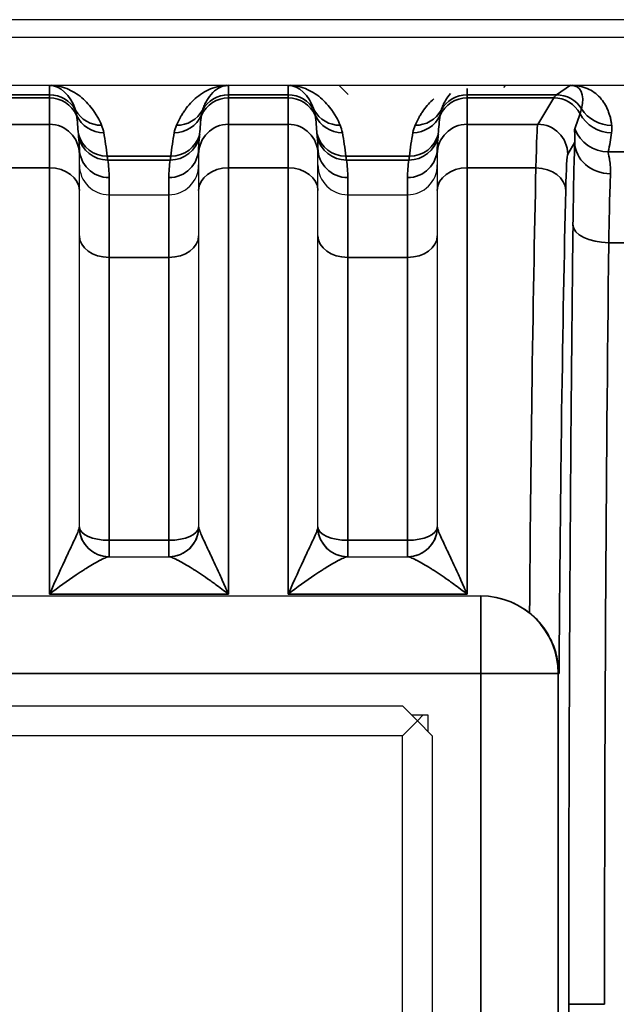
# Model space of a CAD drawing. Header units: millimetres. Extents: x 399 to 6233, y -1870 to 1602.
# Tile 650 of 656: x 5405 to 5415, y 751 to 768. Entities that reach past the tile are written whole.
import ezdxf

# ---------------------------------------------------------------- set-up
doc = ezdxf.new("R2010")
doc.units = ezdxf.units.MM
doc.layers.add('可見 (ISO)', color=7, linetype='Continuous', lineweight=25)
doc.layers.add('窄部可見 (ISO)', color=7, linetype='Continuous', lineweight=35)

msp = doc.modelspace()

# ---------------------------------------------------------------- linework, layer by layer
at = {"layer": '可見 (ISO)'}
for p, q in [((5439.386, 767.579), (5326.386, 767.579)), ((5435.136, 767.279), (5330.636, 767.279)), ((5330.636, 766.479), (5435.136, 766.479)), ((5410.642, 766.323), (5410.486, 766.479)), ((5413.249, 766.442), (5413.286, 766.479)), ((5406.136, 765.428), (5406.136, 765.326)), ((5406.136, 764.718), (5406.136, 765.326)), ((5408.136, 765.326), (5408.136, 765.428)), ((5408.136, 765.326), (5408.136, 764.718)), ((5410.136, 765.428), (5410.136, 765.326)), ((5410.136, 764.718), (5410.136, 765.326)), ((5412.136, 765.326), (5412.136, 765.428)), ((5412.136, 765.326), (5412.136, 764.718)), ((5406.136, 759.079), (5406.136, 764.718)), ((5406.636, 764.645), (5407.636, 764.645)), ((5408.136, 764.718), (5408.136, 759.079)), ((5410.136, 759.079), (5410.136, 764.718)), ((5410.636, 764.645), (5411.636, 764.645)), ((5412.136, 764.718), (5412.136, 759.079)), ((5406.63, 758.579), (5407.642, 758.579)), ((5410.63, 758.579), (5411.642, 758.579)), ((5401.409, 757.923), (5412.863, 757.923)), ((5412.863, 757.923), (5412.875, 757.923)), ((5402.552, 756.079), (5411.552, 756.079)), ((5411.552, 756.079), (5411.802, 755.829)), ((5411.981, 755.923), (5411.707, 755.923)), ((5411.802, 755.829), (5411.896, 755.923)), ((5411.981, 755.65), (5411.981, 755.923)), ((5411.552, 755.579), (5411.802, 755.829)), ((5411.802, 755.829), (5412.052, 755.579)), ((5411.552, 755.579), (5402.552, 755.579)), ((5411.552, 746.579), (5411.552, 755.579)), ((5412.052, 755.579), (5412.052, 746.579))]:
    msp.add_line(p, q, dxfattribs=at)
for centre, radius, start, end in [((5406.636, 759.079), 0.5, 180, 270), ((5407.636, 759.079), 0.5, 270, 0), ((5410.636, 759.079), 0.5, 180, 270), ((5411.636, 759.079), 0.5, 270, 0), ((5410.551, 761.579), 3, 302.0698, 302.07), ((5410.552, 761.579), 3, 258.4196, 258.4198)]:
    msp.add_arc(centre, radius, start, end, dxfattribs=at)
msp.add_ellipse((5408.668, 766.478), major_axis=(0.0441, 0), ratio=0.011497, start_param=1.582178, end_param=2.38876, dxfattribs=at)
for points, knots in [([(5405.636, 766.479), (5405.64, 766.479), (5405.644, 766.479), (5405.648, 766.479), (5405.654, 766.479), (5405.661, 766.479), (5405.668, 766.479)], [-0.00000448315, -0.00000448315, -0.00000448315, -0.00000448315, 0.00000994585, 0.00000994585, 0.00000994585, 0.00003010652, 0.00003010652, 0.00003010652, 0.00003010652]), ([(5409.636, 766.479), (5409.64, 766.479), (5409.644, 766.479), (5409.648, 766.479), (5409.654, 766.479), (5409.661, 766.479), (5409.668, 766.479)], [-0.00000448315, -0.00000448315, -0.00000448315, -0.00000448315, 0.00000994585, 0.00000994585, 0.00000994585, 0.00003010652, 0.00003010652, 0.00003010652, 0.00003010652]), ([(5414.369, 766.479), (5414.373, 766.479), (5414.378, 766.479), (5414.384, 766.479), (5414.39, 766.479), (5414.398, 766.479), (5414.405, 766.479)], [-0.00000491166, -0.00000491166, -0.00000491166, -0.00000491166, 0.00001268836, 0.00001268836, 0.00001268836, 0.00003478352, 0.00003478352, 0.00003478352, 0.00003478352]), ([(5406.136, 765.144), (5406.136, 765.013), (5406.191, 764.883), (5406.283, 764.791), (5406.375, 764.699), (5406.504, 764.645), (5406.636, 764.645)], [-0.0000151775, -0.0000151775, -0.0000151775, -0.0000151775, 0.0003793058, 0.0003793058, 0.0003793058, 0.0007737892, 0.0007737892, 0.0007737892, 0.0007737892]), ([(5407.636, 764.645), (5407.768, 764.645), (5407.898, 764.699), (5407.99, 764.791), (5408.082, 764.883), (5408.136, 765.014), (5408.136, 765.144)], [0, 0, 0, 0, 0.0003907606, 0.0003907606, 0.0003907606, 0.0007815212, 0.0007815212, 0.0007815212, 0.0007815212]), ([(5410.136, 765.144), (5410.136, 765.013), (5410.191, 764.883), (5410.283, 764.791), (5410.375, 764.699), (5410.504, 764.645), (5410.636, 764.645)], [-0.0000151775, -0.0000151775, -0.0000151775, -0.0000151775, 0.0003793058, 0.0003793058, 0.0003793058, 0.0007737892, 0.0007737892, 0.0007737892, 0.0007737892]), ([(5411.636, 764.645), (5411.768, 764.645), (5411.898, 764.699), (5411.99, 764.791), (5412.082, 764.883), (5412.136, 765.014), (5412.136, 765.144)], [0, 0, 0, 0, 0.0003907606, 0.0003907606, 0.0003907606, 0.0007815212, 0.0007815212, 0.0007815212, 0.0007815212]), ([(5412.875, 757.923), (5413.04, 757.923), (5413.215, 757.89), (5413.487, 757.776), (5413.591, 757.713), (5413.683, 757.64)], [-0.40134633, -0.40134633, -0.40134633, -0.40134633, -0.35174447, -0.35174447, -0.3169552, -0.3169552, -0.3169552, -0.3169552]), ([(5414.176, 756.623), (5414.176, 756.625), (5414.176, 756.627), (5414.175, 756.72), (5414.165, 756.812), (5414.123, 756.997), (5414.091, 757.09), (5414.002, 757.275), (5413.944, 757.367), (5413.817, 757.521), (5413.752, 757.585), (5413.683, 757.64)], [-0.000535, -0.000535, -0.000535, -0.000535, 0, 0, 0.0290077, 0.0290077, 0.0592099, 0.0592099, 0.0917988, 0.0917988, 0.1194024, 0.1194024, 0.1194024, 0.1194024])]:
    msp.add_open_spline(points, degree=3, knots=knots, dxfattribs=at)
at = {"layer": '窄部可見 (ISO)'}
for p, q in [((5405.636, 766.32), (5405.636, 766.479)), ((5408.636, 766.479), (5408.636, 766.32)), ((5409.636, 766.32), (5409.636, 766.479)), ((5412.636, 766.426), (5412.636, 766.32)), ((5414.131, 766.32), (5414.369, 766.479)), ((5404.636, 766.32), (5405.636, 766.32)), ((5405.636, 766.268), (5404.636, 766.268)), ((5405.636, 766.32), (5405.636, 766.268)), ((5405.636, 765.825), (5405.636, 766.268)), ((5408.636, 766.32), (5409.636, 766.32)), ((5408.636, 766.268), (5408.636, 766.32)), ((5409.636, 766.268), (5408.636, 766.268)), ((5408.636, 766.268), (5408.636, 765.825)), ((5409.636, 766.32), (5409.636, 766.268)), ((5409.636, 765.825), (5409.636, 766.268)), ((5412.636, 766.32), (5414.131, 766.32)), ((5412.636, 766.268), (5412.636, 766.32)), ((5414.087, 766.268), (5412.636, 766.268)), ((5412.636, 766.268), (5412.636, 765.825)), ((5413.821, 765.825), (5414.087, 766.268)), ((5404.636, 765.825), (5405.636, 765.825)), ((5405.636, 765.825), (5405.636, 765.097)), ((5408.636, 765.825), (5409.636, 765.825)), ((5408.636, 765.097), (5408.636, 765.825)), ((5409.636, 765.825), (5409.636, 765.097)), ((5412.636, 765.825), (5413.821, 765.825)), ((5412.636, 765.097), (5412.636, 765.825)), ((5414.44, 765.524), (5414.321, 765.326)), ((5406.603, 765.291), (5407.67, 765.291)), ((5410.603, 765.291), (5411.67, 765.291)), ((5415.002, 765.363), (5415.27, 765.363)), ((5407.659, 765.227), (5406.613, 765.227)), ((5411.659, 765.227), (5410.613, 765.227)), ((5405.636, 765.097), (5404.636, 765.097)), ((5405.636, 765.097), (5405.636, 757.95)), ((5409.636, 765.097), (5408.636, 765.097)), ((5408.636, 757.95), (5408.636, 765.097)), ((5409.636, 765.097), (5409.636, 757.95)), ((5413.789, 765.097), (5412.636, 765.097)), ((5412.636, 757.95), (5412.636, 765.097)), ((5406.636, 764.932), (5406.636, 764.645)), ((5407.636, 764.645), (5407.636, 764.932)), ((5410.636, 764.932), (5410.636, 764.645)), ((5411.636, 764.645), (5411.636, 764.932)), ((5406.636, 763.594), (5406.636, 764.645)), ((5407.636, 764.645), (5407.636, 763.594)), ((5410.636, 763.594), (5410.636, 764.645)), ((5411.636, 764.645), (5411.636, 763.594)), ((5415.262, 763.841), (5415.01, 763.841)), ((5406.636, 763.594), (5407.636, 763.594)), ((5406.636, 758.854), (5406.636, 763.594)), ((5407.636, 763.594), (5407.636, 758.854)), ((5410.636, 763.594), (5411.636, 763.594)), ((5410.636, 758.854), (5410.636, 763.594)), ((5411.636, 763.594), (5411.636, 758.854)), ((5406.636, 758.854), (5407.636, 758.854)), ((5406.636, 758.854), (5406.636, 758.579)), ((5407.636, 758.854), (5407.636, 758.579)), ((5410.636, 758.854), (5411.636, 758.854)), ((5410.636, 758.579), (5410.636, 758.854)), ((5411.636, 758.579), (5411.636, 758.854)), ((5408.636, 757.95), (5405.636, 757.95)), ((5412.636, 757.95), (5409.636, 757.95)), ((5412.863, 757.923), (5412.863, 756.623)), ((5412.863, 756.623), (5401.409, 756.623)), ((5412.863, 745.534), (5412.863, 756.623)), ((5412.863, 756.623), (5414.163, 756.623)), ((5414.176, 756.623), (5414.163, 756.623)), ((5414.163, 756.623), (5414.163, 745.534)), ((5414.939, 751.079), (5414.339, 751.079))]:
    msp.add_line(p, q, dxfattribs=at)
for centre, major_axis, ratio, start_param, end_param in [((5405.636, 765.667), (0, -0.811), 0.616376, 2.081653, 3.141593), ((5409.636, 765.667), (0, -0.811), 0.616376, 2.081653, 3.141593), ((5413.856, 765.636), (-0.641, -0.802), 0.399262, 2.444096, 3.45076), ((5405.636, 765.82), (0.5, 0), 0.999903, 0.510856, 1.570796), ((5405.636, 765.769), (0.5, 0), 0.999391, 0.430108, 1.570796), ((5408.636, 765.769), (0.5, 0), 0.999391, 1.570796, 2.711485), ((5408.636, 765.82), (0.5, 0), 0.999903, 1.570796, 2.630736), ((5409.636, 765.82), (0.5, 0), 0.999903, 0.510856, 1.570796), ((5409.636, 765.769), (0.5, 0), 0.999391, 0.430108, 1.570796), ((5412.636, 765.769), (0.5, 0), 0.999391, 1.570796, 2.711485), ((5412.636, 765.82), (0.5, 0), 0.999903, 1.570796, 2.630736), ((5414.16, 666.286), (0, 100.043), 0.020838, 0.01396, 0.034899), ((5414.087, 765.769), (0.429, -0.257), 0.999172, 1.028727, 2.110736), ((5414.131, 765.82), (0.277, -0.416), 0.999683, 1.546818, 2.553481), ((5406.509, 766.308), (-0.46, -0.197), 0.997957, 0.107065, 1.167568), ((5405.636, 765.16), (0, -1.961), 0.255034, 1.830009, 2.000904), ((5406.545, 766.185), (-0.492, -0.092), 0.998212, 0.245949, 1.386768), ((5407.727, 766.185), (0.492, -0.092), 0.998212, 4.896417, 6.037237), ((5407.764, 766.308), (0.46, -0.197), 0.997957, 5.115617, 6.17612), ((5408.636, 765.16), (0, -1.961), 0.255034, 4.282281, 4.453176), ((5410.509, 766.308), (-0.46, -0.197), 0.997957, 0.107065, 1.167568), ((5409.636, 765.16), (0, -1.961), 0.255034, 1.830009, 2.000904), ((5410.545, 766.185), (-0.492, -0.092), 0.998212, 0.245949, 1.386768), ((5411.727, 766.185), (0.492, -0.092), 0.998212, 4.896417, 6.037237), ((5411.764, 766.308), (0.46, -0.197), 0.997957, 5.115617, 6.17612), ((5412.636, 765.16), (0, -1.961), 0.255034, 4.282281, 4.453176), ((5413.634, 765.013), (-1.006, -2.097), 0.194686, 2.022352, 2.15293), ((5415.058, 766.284), (-0.594, 0.083), 0.998238, 0.627947, 1.709607), ((5415.06, 766.407), (-0.595, -0.075), 0.998245, 0.438747, 1.445107), ((5405.636, 765.326), (0.5, 0), 0.999391, 0, 1.570796), ((5408.636, 765.326), (-0.5, 0), 0.999391, 4.712389, 6.283185), ((5409.636, 765.326), (0.5, 0), 0.999391, 0, 1.570796), ((5412.636, 765.326), (-0.5, 0), 0.999391, 4.712389, 6.283185), ((5413.82, 763.295), (-0.003, -2.532), 0.018707, 3.179035, 3.920792), ((5413.821, 765.326), (0.429, -0.257), 0.999172, 0.54067, 2.110736), ((5406.603, 765.79), (-0.497, -0.054), 0.998252, 0.151951, 1.463611), ((5405.636, 765.428), (0, -0.876), 0.570857, 1.570796, 1.786892), ((5406.613, 765.723), (-0.494, -0.079), 0.99169, 0.058198, 1.413837), ((5406.084, 765.057), (-0.126, 1.734), 0.309252, 4.825328, 5.06132), ((5407.659, 765.723), (0.494, -0.079), 0.99169, 4.869348, 6.224987), ((5408.188, 765.057), (0.126, 1.734), 0.309252, 1.221866, 1.457857), ((5407.67, 765.79), (0.497, -0.054), 0.998252, 4.819575, 6.131234), ((5408.636, 765.428), (0, -0.876), 0.570857, 4.496293, 4.712389), ((5410.603, 765.79), (-0.497, -0.054), 0.998252, 0.151951, 1.463611), ((5409.636, 765.428), (0, -0.876), 0.570857, 1.570796, 1.786892), ((5410.613, 765.723), (-0.494, -0.079), 0.99169, 0.058198, 1.413837), ((5410.084, 765.057), (-0.126, 1.734), 0.309252, 4.825328, 5.06132), ((5411.659, 765.723), (0.494, -0.079), 0.99169, 4.869348, 6.224987), ((5412.188, 765.057), (0.126, 1.734), 0.309252, 1.221866, 1.457857), ((5411.67, 765.79), (0.497, -0.054), 0.998252, 4.819575, 6.131234), ((5412.636, 765.428), (0, -0.876), 0.570857, 4.496293, 4.712389), ((5415.002, 765.962), (-0.588, 0.12), 0.998201, 0.559467, 1.77166), ((5414.281, 764.93), (0.587, 1.898), 0.297416, 5.033605, 5.211679), ((5414.466, 762.847), (-0.007, -3.096), 0.02085, 3.667868, 4.283101), ((5415.04, 765.524), (-0.6, 0.023), 0.876399, 0.0435, 1.604216), ((5406.636, 765.428), (-0.5, 0), 0.991894, 0, 1.570796), ((5407.636, 765.428), (0.5, 0), 0.991894, 4.712389, 6.283185), ((5410.636, 765.428), (-0.5, 0), 0.991894, 0, 1.570796), ((5411.636, 765.428), (0.5, 0), 0.991894, 4.712389, 6.283185), ((5414.32, 763.217), (0.003, 2.11), 0.022449, 0.037453, 0.779212), ((5406.131, 765.006), (-0.052, 0.974), 0.515671, 4.608661, 4.913273), ((5408.141, 765.006), (0.052, 0.974), 0.515671, 1.369912, 1.674524), ((5410.131, 765.006), (-0.052, 0.974), 0.515671, 4.608661, 4.913273), ((5412.141, 765.006), (0.052, 0.974), 0.515671, 1.369912, 1.674524), ((5405.636, 764.718), (0.5, 0), 0.756436, 0, 1.570796), ((5408.636, 764.718), (-0.5, 0), 0.756436, 4.712389, 6.283185), ((5409.636, 764.718), (0.5, 0), 0.756436, 0, 1.570796), ((5412.636, 764.718), (-0.5, 0), 0.756436, 4.712389, 6.283185), ((5413.789, 764.718), (0.5, -0.012), 0.756341, 0.032019, 1.589117), ((5415.066, 762.767), (0.007, 2.58), 0.02502, 0.526295, 1.141522), ((5415.01, 764.136), (-0.6, 0.007), 0.49083, 0.024039, 1.576589), ((5406.636, 763.956), (-0.5, 0), 0.722416, 0, 1.570796), ((5407.636, 763.956), (0.5, 0), 0.722416, 4.712389, 6.283185), ((5410.636, 763.956), (-0.5, 0), 0.722416, 0, 1.570796), ((5411.636, 763.956), (0.5, 0), 0.722416, 4.712389, 6.283185), ((5415.496, 751.079), (0, 26), 0.02143, 1.057724, 1.570796), ((5406.63, 759.079), (0, -0.5), 0.995128, 4.760791, 6.283185), ((5406.636, 759.079), (-0.5, 0), 0.448818, 0, 1.570796), ((5407.636, 759.079), (0.5, 0), 0.448818, 4.712389, 6.283185), ((5407.642, 759.079), (0, -0.5), 0.995128, 0, 1.522394), ((5410.63, 759.079), (0, -0.5), 0.995128, 4.760791, 6.283185), ((5410.636, 759.079), (-0.5, 0), 0.448818, 0, 1.570796), ((5411.636, 759.079), (0.5, 0), 0.448818, 4.712389, 6.283185), ((5411.642, 759.079), (0, -0.5), 0.995128, 0, 1.522394), ((5412.863, 756.623), (0, 1.3), 0.999781, 4.712389, 6.283185)]:
    msp.add_ellipse(centre, major_axis=major_axis, ratio=ratio, start_param=start_param, end_param=end_param, dxfattribs=at)
for points, knots in [([(5405.668, 766.479), (5405.704, 766.477), (5405.742, 766.473), (5405.78, 766.466), (5405.827, 766.457), (5405.876, 766.443), (5405.924, 766.424), (5406.013, 766.389), (5406.1, 766.336), (5406.177, 766.271), (5406.251, 766.209), (5406.316, 766.135), (5406.371, 766.058), (5406.384, 766.039), (5406.397, 766.019), (5406.409, 766), (5406.422, 765.98), (5406.433, 765.961), (5406.444, 765.94), (5406.467, 765.9), (5406.489, 765.856), (5406.509, 765.809)], [0.031698, 0.031698, 0.031698, 0.031698, 0.145623, 0.145623, 0.145623, 0.288633, 0.288633, 0.288633, 0.554131, 0.554131, 0.554131, 0.807131, 0.807131, 0.807131, 0.869915, 0.869915, 0.869915, 0.932859, 0.932859, 0.932859, 1.05994, 1.05994, 1.05994, 1.05994]), ([(5407.764, 765.809), (5407.784, 765.857), (5407.807, 765.903), (5407.831, 765.945), (5407.842, 765.966), (5407.854, 765.986), (5407.867, 766.006), (5407.879, 766.025), (5407.893, 766.045), (5407.907, 766.065), (5407.963, 766.143), (5408.03, 766.218), (5408.107, 766.28), (5408.188, 766.346), (5408.278, 766.399), (5408.37, 766.432), (5408.42, 766.45), (5408.471, 766.463), (5408.52, 766.47), (5408.548, 766.475), (5408.577, 766.478), (5408.605, 766.479)], [2.081653, 2.081653, 2.081653, 2.081653, 2.212959, 2.212959, 2.212959, 2.277762, 2.277762, 2.277762, 2.34229, 2.34229, 2.34229, 2.601786, 2.601786, 2.601786, 2.87472, 2.87472, 2.87472, 3.022946, 3.022946, 3.022946, 3.109895, 3.109895, 3.109895, 3.109895]), ([(5408.636, 766.479), (5408.617, 766.479), (5408.598, 766.477), (5408.578, 766.473), (5408.553, 766.468), (5408.528, 766.461), (5408.503, 766.449), (5408.457, 766.429), (5408.412, 766.396), (5408.371, 766.356), (5408.333, 766.317), (5408.299, 766.27), (5408.271, 766.222), (5408.264, 766.21), (5408.258, 766.198), (5408.251, 766.185), (5408.245, 766.173), (5408.239, 766.161), (5408.233, 766.148), (5408.221, 766.122), (5408.21, 766.094), (5408.2, 766.064)], [3.141593, 3.141593, 3.141593, 3.141593, 3.26031, 3.26031, 3.26031, 3.4074, 3.4074, 3.4074, 3.679936, 3.679936, 3.679936, 3.940053, 3.940053, 3.940053, 4.004794, 4.004794, 4.004794, 4.069815, 4.069815, 4.069815, 4.201533, 4.201533, 4.201533, 4.201533]), ([(5409.668, 766.479), (5409.704, 766.477), (5409.742, 766.473), (5409.78, 766.466), (5409.827, 766.457), (5409.876, 766.443), (5409.924, 766.424), (5410.013, 766.389), (5410.1, 766.336), (5410.177, 766.271), (5410.251, 766.209), (5410.316, 766.135), (5410.371, 766.058), (5410.384, 766.039), (5410.397, 766.019), (5410.409, 766), (5410.422, 765.98), (5410.433, 765.961), (5410.444, 765.94), (5410.467, 765.9), (5410.489, 765.856), (5410.509, 765.809)], [0.031698, 0.031698, 0.031698, 0.031698, 0.145623, 0.145623, 0.145623, 0.288633, 0.288633, 0.288633, 0.554131, 0.554131, 0.554131, 0.807131, 0.807131, 0.807131, 0.869915, 0.869915, 0.869915, 0.932859, 0.932859, 0.932859, 1.05994, 1.05994, 1.05994, 1.05994]), ([(5414.405, 766.479), (5414.441, 766.477), (5414.478, 766.473), (5414.513, 766.466), (5414.56, 766.457), (5414.606, 766.444), (5414.649, 766.425), (5414.73, 766.39), (5414.803, 766.338), (5414.863, 766.273), (5414.92, 766.211), (5414.964, 766.137), (5414.997, 766.057), (5415.012, 766.018), (5415.025, 765.978), (5415.036, 765.937), (5415.041, 765.917), (5415.045, 765.896), (5415.049, 765.875), (5415.053, 765.854), (5415.057, 765.831), (5415.06, 765.808)], [0.0321682, 0.0321682, 0.0321682, 0.0321682, 0.1368507, 0.1368507, 0.1368507, 0.2737771, 0.2737771, 0.2737771, 0.5290847, 0.5290847, 0.5290847, 0.7702868, 0.7702868, 0.7702868, 0.8883026, 0.8883026, 0.8883026, 0.9470384, 0.9470384, 0.9470384, 1.0057239, 1.0057239, 1.0057239, 1.0057239]), ([(5412.357, 766.34), (5412.324, 766.305), (5412.296, 766.264), (5412.271, 766.222), (5412.264, 766.21), (5412.258, 766.198), (5412.251, 766.185), (5412.245, 766.173), (5412.239, 766.161), (5412.233, 766.148), (5412.221, 766.122), (5412.21, 766.094), (5412.2, 766.064)], [3.7139004, 3.7139004, 3.7139004, 3.7139004, 3.9400529, 3.9400529, 3.9400529, 4.0047944, 4.0047944, 4.0047944, 4.0698151, 4.0698151, 4.0698151, 4.2015327, 4.2015327, 4.2015327, 4.2015327]), ([(5411.764, 765.809), (5411.784, 765.857), (5411.807, 765.903), (5411.831, 765.945), (5411.842, 765.966), (5411.854, 765.986), (5411.867, 766.006), (5411.879, 766.025), (5411.893, 766.045), (5411.907, 766.065), (5411.955, 766.132), (5412.012, 766.198), (5412.077, 766.254)], [2.0816526, 2.0816526, 2.0816526, 2.0816526, 2.212959, 2.212959, 2.212959, 2.277762, 2.277762, 2.277762, 2.3422903, 2.3422903, 2.3422903, 2.5668118, 2.5668118, 2.5668118, 2.5668118]), ([(5406.091, 765.977), (5406.089, 765.993), (5406.087, 766.007), (5406.084, 766.021), (5406.081, 766.037), (5406.077, 766.051), (5406.072, 766.064)], [0, 0, 0, 0, 0.001000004, 0.001000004, 0.001000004, 0.00208903, 0.00208903, 0.00208903, 0.00208903]), ([(5408.2, 766.064), (5408.196, 766.052), (5408.192, 766.039), (5408.189, 766.025), (5408.186, 766.01), (5408.184, 765.994), (5408.182, 765.977)], [0, 0, 0, 0, 0.001000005, 0.001000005, 0.001000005, 0.002089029, 0.002089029, 0.002089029, 0.002089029]), ([(5410.091, 765.977), (5410.089, 765.993), (5410.087, 766.007), (5410.084, 766.021), (5410.081, 766.037), (5410.077, 766.051), (5410.072, 766.064)], [0, 0, 0, 0, 0.001000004, 0.001000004, 0.001000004, 0.00208903, 0.00208903, 0.00208903, 0.00208903]), ([(5412.2, 766.064), (5412.196, 766.052), (5412.192, 766.039), (5412.189, 766.025), (5412.186, 766.01), (5412.184, 765.994), (5412.182, 765.977)], [0, 0, 0, 0, 0.001000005, 0.001000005, 0.001000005, 0.002089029, 0.002089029, 0.002089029, 0.002089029]), ([(5414.528, 766.003), (5414.533, 766.018), (5414.538, 766.033), (5414.542, 766.046), (5414.546, 766.061), (5414.55, 766.074), (5414.553, 766.087)], [0, 0, 0, 0, 0.001000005, 0.001000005, 0.001000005, 0.002089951, 0.002089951, 0.002089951, 0.002089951]), ([(5406.125, 765.616), (5406.123, 765.626), (5406.122, 765.636), (5406.121, 765.644), (5406.12, 765.651), (5406.12, 765.657), (5406.119, 765.662)], [0, 0, 0, 0, 0.0003830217, 0.0003830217, 0.0003830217, 0.0007195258, 0.0007195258, 0.0007195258, 0.0007195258]), ([(5408.153, 765.662), (5408.153, 765.657), (5408.152, 765.651), (5408.151, 765.644), (5408.15, 765.636), (5408.149, 765.626), (5408.148, 765.616)], [0, 0, 0, 0, 0.0003365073, 0.0003365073, 0.0003365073, 0.0007195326, 0.0007195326, 0.0007195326, 0.0007195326]), ([(5410.125, 765.616), (5410.123, 765.626), (5410.122, 765.636), (5410.121, 765.644), (5410.12, 765.651), (5410.12, 765.657), (5410.119, 765.662)], [0, 0, 0, 0, 0.0003830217, 0.0003830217, 0.0003830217, 0.0007195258, 0.0007195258, 0.0007195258, 0.0007195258]), ([(5412.153, 765.662), (5412.153, 765.657), (5412.152, 765.651), (5412.151, 765.644), (5412.15, 765.636), (5412.149, 765.626), (5412.148, 765.616)], [0, 0, 0, 0, 0.0003365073, 0.0003365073, 0.0003365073, 0.0007195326, 0.0007195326, 0.0007195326, 0.0007195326]), ([(5414.44, 765.524), (5414.445, 765.589), (5414.442, 765.639), (5414.439, 765.677), (5414.439, 765.677), (5414.439, 765.678), (5414.439, 765.679), (5414.437, 765.716), (5414.436, 765.741), (5414.44, 765.752)], [0, 0, 0, 0, 0.000759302, 0.000759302, 0.000759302, 0.000774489, 0.000774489, 0.000774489, 0.001548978, 0.001548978, 0.001548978, 0.001548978]), ([(5406.603, 765.291), (5406.603, 765.285), (5406.605, 765.277), (5406.606, 765.267), (5406.608, 765.256), (5406.61, 765.243), (5406.613, 765.227)], [0, 0, 0, 0, 0.0003206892, 0.0003206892, 0.0003206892, 0.0006862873, 0.0006862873, 0.0006862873, 0.0006862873]), ([(5407.659, 765.227), (5407.662, 765.243), (5407.664, 765.256), (5407.666, 765.267), (5407.668, 765.277), (5407.669, 765.285), (5407.67, 765.291)], [0, 0, 0, 0, 0.0003655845, 0.0003655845, 0.0003655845, 0.0006862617, 0.0006862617, 0.0006862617, 0.0006862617]), ([(5410.603, 765.291), (5410.603, 765.285), (5410.605, 765.277), (5410.606, 765.267), (5410.608, 765.256), (5410.61, 765.243), (5410.613, 765.227)], [0, 0, 0, 0, 0.0003206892, 0.0003206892, 0.0003206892, 0.0006862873, 0.0006862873, 0.0006862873, 0.0006862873]), ([(5411.659, 765.227), (5411.662, 765.243), (5411.664, 765.256), (5411.666, 765.267), (5411.668, 765.277), (5411.669, 765.285), (5411.67, 765.291)], [0, 0, 0, 0, 0.0003655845, 0.0003655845, 0.0003655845, 0.0006862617, 0.0006862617, 0.0006862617, 0.0006862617]), ([(5415.002, 765.363), (5414.999, 765.35), (5415.008, 765.313), (5415.031, 765.191), (5415.045, 765.106), (5415.04, 764.998)], [0, 0, 0, 0, 0.000661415, 0.000661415, 0.001322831, 0.001322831, 0.001322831, 0.001322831]), ([(5413.683, 757.64), (5413.692, 758.908), (5413.705, 760.141), (5413.721, 761.29), (5413.74, 762.71), (5413.763, 764), (5413.789, 765.097)], [3.503514, 3.503514, 3.503514, 3.503514, 3.7252869, 3.7252869, 3.7252869, 3.999439, 3.999439, 3.999439, 3.999439]), ([(5414.289, 764.718), (5414.263, 763.653), (5414.24, 762.398), (5414.22, 761.014), (5414.202, 759.646), (5414.187, 758.154), (5414.176, 756.623)], [2.2837463, 2.2837463, 2.2837463, 2.2837463, 2.5580197, 2.5580197, 2.5580197, 2.829041, 2.829041, 2.829041, 2.829041]), ([(5414.339, 751.079), (5414.339, 753.353), (5414.345, 755.628), (5414.357, 757.828), (5414.369, 760.028), (5414.387, 762.154), (5414.411, 764.136)], [0, 0, 0, 0, 0.256536, 0.256536, 0.256536, 0.5130721, 0.5130721, 0.5130721, 0.5130721]), ([(5405.636, 757.95), (5405.736, 758.179), (5405.836, 758.398), (5405.927, 758.592), (5405.932, 758.603), (5405.937, 758.613), (5405.942, 758.624), (5405.982, 758.709), (5406.02, 758.79), (5406.053, 758.861), (5406.057, 758.87), (5406.061, 758.878), (5406.065, 758.887), (5406.081, 758.923), (5406.096, 758.957), (5406.109, 758.986), (5406.12, 759.013), (5406.129, 759.037), (5406.133, 759.055)], [-0.000007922, -0.000007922, -0.000007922, -0.000007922, 0.000792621, 0.000792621, 0.000792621, 0.000836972, 0.000836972, 0.000836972, 0.001192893, 0.001192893, 0.001192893, 0.001236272, 0.001236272, 0.001236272, 0.001422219, 0.001422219, 0.001422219, 0.001593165, 0.001593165, 0.001593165, 0.001593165]), ([(5408.139, 759.055), (5408.144, 759.037), (5408.153, 759.013), (5408.164, 758.986), (5408.176, 758.956), (5408.191, 758.923), (5408.208, 758.887), (5408.211, 758.878), (5408.215, 758.87), (5408.219, 758.861), (5408.253, 758.789), (5408.291, 758.708), (5408.33, 758.624), (5408.335, 758.613), (5408.34, 758.602), (5408.346, 758.592), (5408.368, 758.543), (5408.392, 758.493), (5408.415, 758.442), (5408.436, 758.397), (5408.457, 758.351), (5408.479, 758.304), (5408.494, 758.271), (5408.509, 758.237), (5408.524, 758.203), (5408.543, 758.162), (5408.561, 758.12), (5408.58, 758.078), (5408.599, 758.036), (5408.617, 757.993), (5408.636, 757.95)], [0, 0, 0, 0, 0.000170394, 0.000170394, 0.000170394, 0.00035746, 0.00035746, 0.00035746, 0.000401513, 0.000401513, 0.000401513, 0.000758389, 0.000758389, 0.000758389, 0.000803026, 0.000803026, 0.000803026, 0.001003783, 0.001003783, 0.001003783, 0.001179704, 0.001179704, 0.001179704, 0.001304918, 0.001304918, 0.001304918, 0.001455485, 0.001455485, 0.001455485, 0.001606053, 0.001606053, 0.001606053, 0.001606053]), ([(5409.636, 757.95), (5409.736, 758.179), (5409.836, 758.398), (5409.927, 758.592), (5409.932, 758.603), (5409.937, 758.613), (5409.942, 758.624), (5409.982, 758.709), (5410.02, 758.79), (5410.053, 758.861), (5410.057, 758.87), (5410.061, 758.878), (5410.065, 758.887), (5410.081, 758.923), (5410.096, 758.957), (5410.109, 758.986), (5410.12, 759.013), (5410.129, 759.037), (5410.133, 759.055)], [-0.000007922, -0.000007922, -0.000007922, -0.000007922, 0.000792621, 0.000792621, 0.000792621, 0.000836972, 0.000836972, 0.000836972, 0.001192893, 0.001192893, 0.001192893, 0.001236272, 0.001236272, 0.001236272, 0.001422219, 0.001422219, 0.001422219, 0.001593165, 0.001593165, 0.001593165, 0.001593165]), ([(5412.139, 759.055), (5412.144, 759.037), (5412.153, 759.013), (5412.164, 758.986), (5412.176, 758.956), (5412.191, 758.923), (5412.208, 758.887), (5412.211, 758.878), (5412.215, 758.87), (5412.219, 758.861), (5412.253, 758.789), (5412.291, 758.708), (5412.33, 758.624), (5412.335, 758.613), (5412.34, 758.602), (5412.346, 758.592), (5412.368, 758.543), (5412.392, 758.493), (5412.415, 758.442), (5412.436, 758.397), (5412.457, 758.351), (5412.479, 758.304), (5412.494, 758.271), (5412.509, 758.237), (5412.524, 758.203), (5412.543, 758.162), (5412.561, 758.12), (5412.58, 758.078), (5412.599, 758.036), (5412.617, 757.993), (5412.636, 757.95)], [0, 0, 0, 0, 0.000170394, 0.000170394, 0.000170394, 0.00035746, 0.00035746, 0.00035746, 0.000401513, 0.000401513, 0.000401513, 0.000758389, 0.000758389, 0.000758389, 0.000803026, 0.000803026, 0.000803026, 0.001003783, 0.001003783, 0.001003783, 0.001179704, 0.001179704, 0.001179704, 0.001304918, 0.001304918, 0.001304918, 0.001455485, 0.001455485, 0.001455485, 0.001606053, 0.001606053, 0.001606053, 0.001606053]), ([(5406.63, 758.579), (5406.621, 758.579), (5406.604, 758.574), (5406.581, 758.564), (5406.557, 758.555), (5406.527, 758.541), (5406.493, 758.524), (5406.487, 758.521), (5406.481, 758.518), (5406.474, 758.514), (5406.438, 758.495), (5406.397, 758.473), (5406.355, 758.448), (5406.32, 758.428), (5406.284, 758.406), (5406.248, 758.384), (5406.239, 758.378), (5406.23, 758.373), (5406.222, 758.367), (5406.176, 758.338), (5406.129, 758.307), (5406.081, 758.275), (5405.938, 758.179), (5405.786, 758.068), (5405.636, 757.95)], [0, 0, 0, 0, 0.000175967, 0.000175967, 0.000175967, 0.000359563, 0.000359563, 0.000359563, 0.000393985, 0.000393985, 0.000393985, 0.000590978, 0.000590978, 0.000590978, 0.000749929, 0.000749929, 0.000749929, 0.000787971, 0.000787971, 0.000787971, 0.000984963, 0.000984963, 0.000984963, 0.001575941, 0.001575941, 0.001575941, 0.001575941]), ([(5408.636, 757.95), (5408.561, 758.009), (5408.486, 758.066), (5408.412, 758.12), (5408.387, 758.138), (5408.362, 758.156), (5408.338, 758.174), (5408.332, 758.178), (5408.327, 758.182), (5408.321, 758.186), (5408.228, 758.251), (5408.137, 758.312), (5408.051, 758.367), (5408.042, 758.372), (5408.033, 758.378), (5408.025, 758.383), (5407.943, 758.434), (5407.865, 758.48), (5407.798, 758.514), (5407.791, 758.518), (5407.785, 758.521), (5407.779, 758.524), (5407.746, 758.541), (5407.716, 758.555), (5407.692, 758.564), (5407.668, 758.574), (5407.651, 758.579), (5407.642, 758.579)], [-0.000006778, -0.000006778, -0.000006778, -0.000006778, 0.000287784, 0.000287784, 0.000287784, 0.000385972, 0.000385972, 0.000385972, 0.000408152, 0.000408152, 0.000408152, 0.000778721, 0.000778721, 0.000778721, 0.000816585, 0.000816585, 0.000816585, 0.001171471, 0.001171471, 0.001171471, 0.001205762, 0.001205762, 0.001205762, 0.001389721, 0.001389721, 0.001389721, 0.00156422, 0.00156422, 0.00156422, 0.00156422]), ([(5410.63, 758.579), (5410.621, 758.579), (5410.604, 758.574), (5410.581, 758.564), (5410.557, 758.555), (5410.527, 758.541), (5410.493, 758.524), (5410.487, 758.521), (5410.481, 758.518), (5410.474, 758.514), (5410.438, 758.495), (5410.397, 758.473), (5410.355, 758.448), (5410.32, 758.428), (5410.284, 758.406), (5410.248, 758.384), (5410.239, 758.378), (5410.23, 758.373), (5410.222, 758.367), (5410.176, 758.338), (5410.129, 758.307), (5410.081, 758.275), (5409.938, 758.179), (5409.786, 758.068), (5409.636, 757.95)], [0, 0, 0, 0, 0.000175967, 0.000175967, 0.000175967, 0.000359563, 0.000359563, 0.000359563, 0.000393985, 0.000393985, 0.000393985, 0.000590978, 0.000590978, 0.000590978, 0.000749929, 0.000749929, 0.000749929, 0.000787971, 0.000787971, 0.000787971, 0.000984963, 0.000984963, 0.000984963, 0.001575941, 0.001575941, 0.001575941, 0.001575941]), ([(5412.636, 757.95), (5412.561, 758.009), (5412.486, 758.066), (5412.412, 758.12), (5412.387, 758.138), (5412.362, 758.156), (5412.338, 758.174), (5412.332, 758.178), (5412.327, 758.182), (5412.321, 758.186), (5412.228, 758.251), (5412.137, 758.312), (5412.051, 758.367), (5412.042, 758.372), (5412.033, 758.378), (5412.025, 758.383), (5411.943, 758.434), (5411.865, 758.48), (5411.798, 758.514), (5411.791, 758.518), (5411.785, 758.521), (5411.779, 758.524), (5411.746, 758.541), (5411.716, 758.555), (5411.692, 758.564), (5411.668, 758.574), (5411.651, 758.579), (5411.642, 758.579)], [-0.000006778, -0.000006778, -0.000006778, -0.000006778, 0.000287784, 0.000287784, 0.000287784, 0.000385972, 0.000385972, 0.000385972, 0.000408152, 0.000408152, 0.000408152, 0.000778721, 0.000778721, 0.000778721, 0.000816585, 0.000816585, 0.000816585, 0.001171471, 0.001171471, 0.001171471, 0.001205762, 0.001205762, 0.001205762, 0.001389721, 0.001389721, 0.001389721, 0.00156422, 0.00156422, 0.00156422, 0.00156422]), ([(5414.411, 738.022), (5414.387, 740.004), (5414.369, 742.129), (5414.357, 744.33), (5414.345, 746.53), (5414.339, 748.804), (5414.339, 751.079)], [5.7701132, 5.7701132, 5.7701132, 5.7701132, 6.0266493, 6.0266493, 6.0266493, 6.2831853, 6.2831853, 6.2831853, 6.2831853])]:
    msp.add_open_spline(points, degree=3, knots=knots, dxfattribs=at)
for points in [[(5406.509, 765.809), (5406.526, 765.768), (5406.537, 765.727), (5406.545, 765.686)], [(5407.727, 765.686), (5407.735, 765.727), (5407.746, 765.768), (5407.764, 765.809)], [(5410.509, 765.809), (5410.526, 765.768), (5410.537, 765.727), (5410.545, 765.686)], [(5411.727, 765.686), (5411.735, 765.727), (5411.746, 765.768), (5411.764, 765.809)], [(5415.06, 765.808), (5415.065, 765.767), (5415.064, 765.726), (5415.058, 765.685)], [(5406.133, 759.055), (5406.135, 759.063), (5406.136, 759.071), (5406.136, 759.079)], [(5408.136, 759.079), (5408.136, 759.071), (5408.137, 759.063), (5408.139, 759.055)], [(5410.133, 759.055), (5410.135, 759.063), (5410.136, 759.071), (5410.136, 759.079)], [(5412.136, 759.079), (5412.136, 759.071), (5412.137, 759.063), (5412.139, 759.055)]]:
    msp.add_open_spline(points, degree=3, dxfattribs=at)

doc.saveas('drawing.dxf')
